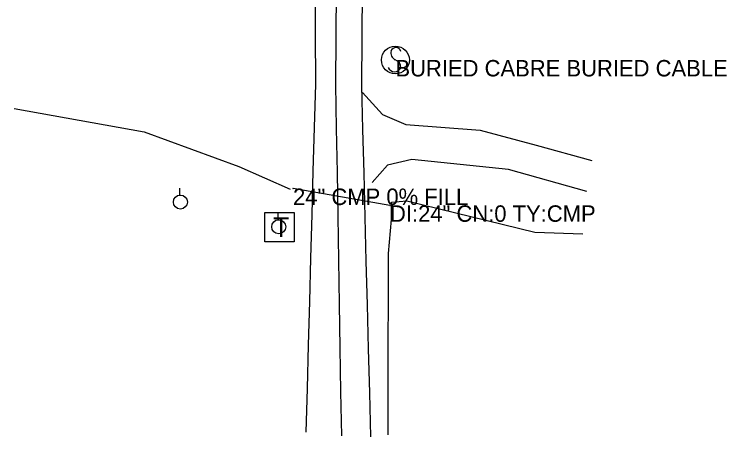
# Model space of a CAD drawing. Extents: x 1441650 to 1491889, y 345904 to 358319.
# Drawn here: x 1461567.5 to 1461784.2, y 350450.7 to 350579.2 of the extents above; entities that cross this region are included whole.
import ezdxf

# ---------------------------------------------------------------- set-up
doc = ezdxf.new("R2010")
doc.units = 0
for name, color, linetype in [('S_CROSS_DRAIN', 7, 'Continuous'), ('S_CROSS_DRAIN_ANNOT', 7, 'Continuous'), ('S_DITCHLINE', 7, 'Continuous'), ('S_DRG_PT_SYM', 7, 'Continuous'), ('S_GRAVEL_ROAD', 7, 'Continuous'), ('S_PAVEMENT_CROWN', 7, 'Continuous'), ('S_SIGN', 7, 'Continuous'), ('S_SIGN_ANNOT', 7, 'Continuous'), ('S_TELEPHONE_UTILITIES', 7, 'Continuous'), ('S_UTILITY_POLE', 7, 'Continuous')]:
    doc.layers.add(name, color=color, linetype=linetype)

msp = doc.modelspace()

# ---------------------------------------------------------------- linework, layer by layer
at = {"layer": 'S_CROSS_DRAIN'}
msp.add_line((1461681.8, 350521.06), (1461652.32, 350526.17), dxfattribs=at)
at = {"layer": 'S_DITCHLINE'}
for points in [[(1461567.52, 350550.5), (1461587.26, 350546.98), (1461606.99, 350543.46), (1461621.42, 350538.15), (1461635.85, 350532.83), (1461651.41, 350526.03)], [(1461681.21, 350451.32), (1461681.26, 350465.1), (1461681.3, 350478.88), (1461681.35, 350492.66), (1461681.39, 350506.45), (1461682.23, 350516.78), (1461682.28, 350522.04), (1461686.89, 350522.48), (1461706.39, 350517.71), (1461725.88, 350512.93), (1461740.49, 350512.41)]]:
    msp.add_lwpolyline(points, dxfattribs=at)
at = {"layer": 'S_DRG_PT_SYM'}
for points in [[(1461652.32, 350526.17), (1461652.32, 350526.22), (1461652.32, 350526.17), (1461652.27, 350526.17), (1461652.32, 350526.17), (1461652.32, 350526.12), (1461652.32, 350526.17), (1461652.37, 350526.17)], [(1461681.8, 350521.06), (1461681.8, 350521.11), (1461681.8, 350521.06), (1461681.75, 350521.06), (1461681.8, 350521.06), (1461681.8, 350521.01), (1461681.8, 350521.06), (1461681.85, 350521.06)]]:
    msp.add_lwpolyline(points, dxfattribs=at)
at = {"layer": 'S_GRAVEL_ROAD'}
for points in [[(1461656.3, 350452.12), (1461656.67, 350465.35), (1461657.03, 350478.57), (1461657.39, 350491.8), (1461657.75, 350505.03), (1461658.12, 350518.25), (1461658.48, 350531.48), (1461658.84, 350544.71), (1461659.21, 350557.93), (1461659.12, 350573.66), (1461659.04, 350589.38)], [(1461676, 350450.72), (1461675.65, 350464.07), (1461675.3, 350477.42), (1461674.95, 350490.77), (1461674.6, 350504.12), (1461674.25, 350517.46), (1461673.9, 350530.81), (1461673.55, 350544.16), (1461673.2, 350557.51), (1461673.35, 350572.17), (1461673.49, 350586.82)], [(1461673.46, 350555.41), (1461679.48, 350548.69), (1461686.6, 350545.65), (1461709.23, 350543.95), (1461726.23, 350539.33), (1461743.22, 350534.72)], [(1461741.7, 350525.26), (1461717.88, 350531.97), (1461703.14, 350533.49), (1461688.4, 350535.01), (1461681.07, 350533.27), (1461676.36, 350528.06)]]:
    msp.add_lwpolyline(points, dxfattribs=at)
at = {"layer": 'S_PAVEMENT_CROWN'}
msp.add_lwpolyline([(1461667.12, 350451.04), (1461666.9, 350464.38), (1461666.68, 350477.72), (1461666.46, 350491.06), (1461666.24, 350504.4), (1461666.02, 350517.74), (1461665.8, 350531.08), (1461665.58, 350544.42), (1461665.36, 350557.76), (1461665.47, 350572.34), (1461665.58, 350586.92)], dxfattribs=at)
at = {"layer": 'S_SIGN'}
msp.add_circle((1461683.46, 350565.25), 4.24, dxfattribs=at)
for centre, radius, start, end in [((1461684.62, 350567.5), 2.55, 167.1196, 241.9813), ((1461683.58, 350567.4), 1.62, 16.5258, 156.8957), ((1461682.76, 350562.97), 2.38, 358.6529, 73.7063), ((1461683.2, 350563.85), 2.17, 204.641, 335.359)]:
    msp.add_arc(centre, radius, start, end, dxfattribs=at)
at = {"layer": 'S_TELEPHONE_UTILITIES'}
msp.add_lwpolyline([(1461643.69, 350509.94), (1461643.69, 350518.94), (1461652.69, 350518.94), (1461652.69, 350509.94)], close=True, dxfattribs=at)
at = {"layer": 'S_UTILITY_POLE'}
for p, q in [((1461617.92, 350524.21), (1461617.92, 350526.32)), ((1461647.83, 350516.69), (1461647.83, 350518.79))]:
    msp.add_line(p, q, dxfattribs=at)
for centre in [(1461618.04, 350522.07), (1461647.95, 350514.55)]:
    msp.add_circle(centre, 2.13, dxfattribs=at)

# ---------------------------------------------------------------- texts
at = {"layer": 'S_CROSS_DRAIN_ANNOT'}
for s, p in [('24" CMP 0% FILL', (1461652.32, 350521.17)), ('DI:24" CN:0 TY:CMP', (1461681.8, 350516.06))]:
    msp.add_text(s, height=5, dxfattribs=at).set_placement(p)
at = {"layer": 'S_SIGN_ANNOT'}
msp.add_text('BURIED CABRE BURIED CABLE', height=5, dxfattribs=at).set_placement((1461683.46, 350560.25))
at = {"layer": 'S_TELEPHONE_UTILITIES'}
msp.add_text('T', height=6, rotation=360, dxfattribs=at).set_placement((1461646.26, 350511.44))

doc.saveas('drawing.dxf')
